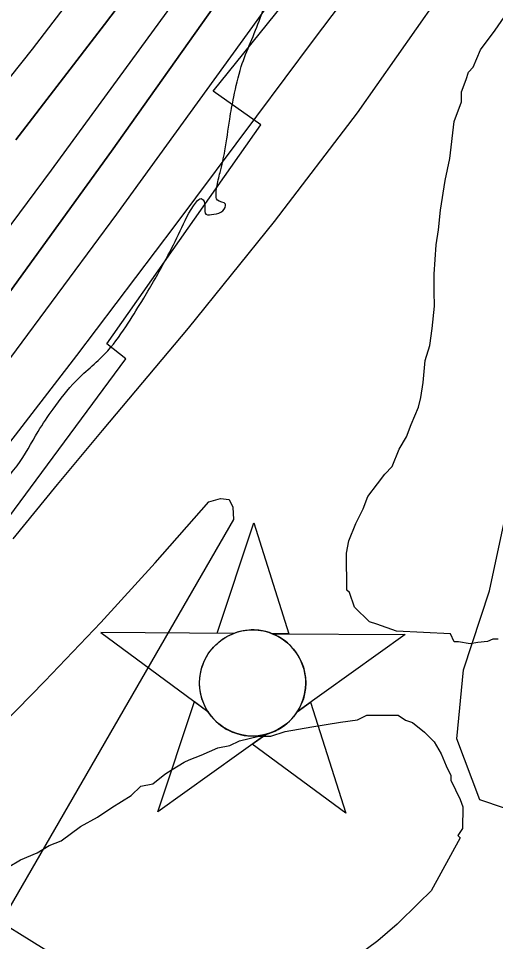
# Model space of a CAD drawing. Extents: x 3329297 to 3367176, y 649250 to 674653.
# Drawn here: x 3341837 to 3342111, y 660817 to 661348 of the extents above; entities that cross this region are included whole.
import ezdxf

# ---------------------------------------------------------------- set-up
doc = ezdxf.new("R2010")
doc.units = 0
for name, color, linetype in [('V-CHAN-NAID', 7, 'Continuous'), ('V-RIVR-EDGE', 7, 'Continuous'), ('V-RIVR-RANG', 7, 'Continuous'), ('V-RRAP-RVMT', 7, 'Continuous'), ('V-SITE-VEGE', 7, 'Continuous'), ('V-TOPO-DPTH', 7, 'Continuous'), ('V-TOPO-MAJR', 7, 'Continuous'), ('V-TOPO-MINR', 7, 'Continuous'), ('V-TOPO-WATR', 7, 'Continuous'), ('V-WETL-SWMP', 7, 'Continuous')]:
    doc.layers.add(name, color=color, linetype=linetype)

msp = doc.modelspace()

# ---------------------------------------------------------------- linework, layer by layer
at = {"layer": 'V-CHAN-NAID'}
for points in [[(3341960.8, 660994.56), (3341951.21, 660994.63), (3341972.34, 661058.12), (3341992.56, 660994.34), (3341982.97, 660994.41), (3341981.4, 660994.99), (3341979.3, 660995.61), (3341977.26, 660996.06), (3341975.23, 660996.36), (3341974.06, 660996.48), (3341972.52, 660996.56), (3341970.8, 660996.56), (3341969.43, 660996.49), (3341967.53, 660996.29), (3341966.16, 660996.07), (3341964.38, 660995.68), (3341962.85, 660995.26), (3341961.81, 660994.93)], [(3341960.8, 660994.56), (3341884.31, 660995.11), (3341945.87, 660949.71), (3341944.76, 660951.62), (3341943.95, 660953.24), (3341943.12, 660955.21), (3341942.43, 660957.27), (3341942.06, 660958.59), (3341941.7, 660960.22), (3341941.46, 660961.66), (3341941.27, 660963.26), (3341941.16, 660964.99), (3341941.15, 660966.58), (3341941.26, 660968.65), (3341941.44, 660970.27), (3341941.83, 660972.47), (3341942.31, 660974.39), (3341942.92, 660976.28), (3341943.57, 660977.96), (3341944.3, 660979.55), (3341945.11, 660981.08), (3341946.17, 660982.82), (3341947.2, 660984.29), (3341948.2, 660985.56), (3341949.21, 660986.7), (3341950.51, 660988.04), (3341951.56, 660989.01), (3341953.28, 660990.4), (3341954.49, 660991.27), (3341956.18, 660992.34), (3341957.91, 660993.29), (3341959.36, 660993.97)], [(3341982.97, 660994.41), (3342059.47, 660993.86), (3341997.26, 660949.34), (3341998.17, 660950.83), (3341999.15, 660952.68), (3341999.87, 660954.26), (3342000.61, 660956.22), (3342001.15, 660958), (3342001.55, 660959.64), (3342001.91, 660961.65), (3342002.1, 660963.23), (3342002.22, 660965.43), (3342002.19, 660967.49), (3342002, 660969.71), (3342001.74, 660971.47), (3342001.25, 660973.7), (3342000.6, 660975.84), (3341999.85, 660977.83), (3341999.21, 660979.27), (3341998.2, 660981.18), (3341997.14, 660982.91), (3341995.92, 660984.61), (3341994.66, 660986.15), (3341993.39, 660987.51), (3341991.76, 660989.05), (3341990.02, 660990.46), (3341988.33, 660991.63), (3341986.45, 660992.77), (3341984.97, 660993.53)], [(3341979.23, 660936.44), (3341917.03, 660891.91), (3341938.16, 660955.4), (3341945.87, 660949.71), (3341946.51, 660948.74), (3341947.89, 660946.88), (3341949.1, 660945.47), (3341950.57, 660943.97), (3341951.96, 660942.71), (3341953.41, 660941.56), (3341954.81, 660940.57), (3341956.49, 660939.54), (3341958.21, 660938.62), (3341960, 660937.81), (3341961.44, 660937.26), (3341963.07, 660936.73), (3341965.3, 660936.16), (3341966.83, 660935.88), (3341968.85, 660935.62), (3341970.39, 660935.52), (3341972.25, 660935.49), (3341973.94, 660935.57), (3341975.65, 660935.75), (3341977.55, 660936.06)], [(3341997.26, 660949.34), (3342005.06, 660954.92), (3342025.28, 660891.15), (3341971.44, 660930.86), (3341979.23, 660936.44), (3341980.9, 660936.91), (3341982.51, 660937.47), (3341984.67, 660938.39), (3341986.4, 660939.27), (3341988.27, 660940.38), (3341990.01, 660941.6), (3341991.56, 660942.84), (3341992.85, 660944.01), (3341994.23, 660945.43), (3341995.44, 660946.83), (3341996.55, 660948.3)]]:
    msp.add_lwpolyline(points, close=True, dxfattribs=at)
msp.add_circle((3341971.68, 660966.03), 30.54, dxfattribs=at)
at = {"layer": 'V-RIVR-EDGE'}
msp.add_spline([(3340543.49, 660085.6), (3340562.91, 660098.74), (3340575.72, 660104.14), (3340585.05, 660109.54), (3340589.7, 660111.08), (3340590.86, 660109.14), (3340597.81, 660094.39), (3340601.29, 660093.99), (3340606.34, 660095.14), (3340606.73, 660097.08), (3340606.35, 660100.96), (3340599.79, 660112.22), (3340596.7, 660118.04), (3340597.48, 660121.14), (3340599.82, 660124.24), (3340602.92, 660125.78), (3340609.53, 660130.03), (3340610.7, 660133.13), (3340611.1, 660138.95), (3340614.21, 660141.66), (3340620.42, 660143.58), (3340627.02, 660148.22), (3340632.85, 660152.86), (3340639.85, 660158.27), (3340647.22, 660161.74), (3340655.76, 660164.43), (3340667.02, 660168.28), (3340677.11, 660172.14), (3340684.48, 660174.83), (3340692.65, 660181.79), (3340699.25, 660187.21), (3340702.75, 660189.14), (3340709.35, 660193), (3340717.5, 660197.63), (3340731.88, 660207.29), (3340748.19, 660216.56), (3340768.38, 660227.76), (3340779.25, 660232.38), (3340792.46, 660240.88), (3340805.67, 660251.71), (3340823.92, 660262.91), (3340832.07, 660265.6), (3340837.9, 660270.63), (3340847.24, 660280.69), (3340854.23, 660286.49), (3340861.21, 660286.47), (3340868.98, 660289.94), (3340876.75, 660296.13), (3340884.91, 660303.86), (3340891.52, 660310.44), (3340896.97, 660318.18), (3340903.58, 660325.15), (3340904.37, 660330.19), (3340904.76, 660334.45), (3340908.65, 660337.16), (3340912.53, 660339.47), (3340913.71, 660343.74), (3340916.83, 660351.87), (3340921.89, 660359.23), (3340933.17, 660372.77), (3340942.5, 660382.83), (3340944.45, 660389.03), (3340947.56, 660392.13), (3340951.45, 660394.45), (3340956.11, 660398.7), (3340965.45, 660409.54), (3340972.05, 660415.72), (3340980.21, 660421.13), (3340987.99, 660430.42), (3340991.89, 660439.33), (3340994.62, 660445.92), (3341001.24, 660456.76), (3341008.24, 660462.56), (3341019.5, 660469.12), (3341022.61, 660474.16), (3341027.28, 660478.02), (3341033.1, 660482.28), (3341044.37, 660491.55), (3341056.81, 660501.22), (3341062.25, 660506.25), (3341064.2, 660512.45), (3341069.26, 660518.25), (3341074.7, 660522.12), (3341079.75, 660525.21), (3341087.91, 660533.33), (3341094.52, 660540.29), (3341099.98, 660551.14), (3341101.93, 660558.5), (3341101.95, 660564.32), (3341101.95, 660566.26), (3341105.83, 660567.8), (3341107.39, 660570.9), (3341108.19, 660579.43), (3341109.36, 660581.36), (3341111.69, 660582.52), (3341116.35, 660584.06), (3341119.07, 660586.38), (3341131.9, 660599.92), (3341130.74, 660602.25), (3341129.58, 660604.58), (3341130.37, 660609.23), (3341131.15, 660611.56), (3341134.26, 660614.27), (3341139.7, 660619.29), (3341147.47, 660623.93), (3341155.25, 660632.44), (3341160.31, 660640.18), (3341161.87, 660646), (3341164.59, 660647.15), (3341171.96, 660648.3), (3341176.63, 660653.33), (3341185.57, 660661.45), (3341197.22, 660669.95), (3341202.65, 660670.72), (3341208.87, 660674.58), (3341212.76, 660681.16), (3341218.98, 660685.8), (3341223.63, 660686.56), (3341228.3, 660690.82), (3341239.56, 660696.61), (3341242.27, 660696.99), (3341247.7, 660695.04), (3341251.97, 660695.8), (3341254.69, 660699.67), (3341257.81, 660706.26), (3341265.19, 660713.61), (3341272.18, 660717.47), (3341278.78, 660719.39), (3341285.77, 660723.64), (3341288.11, 660727.12), (3341288.89, 660730.61), (3341291.61, 660733.32), (3341297.45, 660739.51), (3341303.67, 660745.31), (3341316.48, 660753.04), (3341337.85, 660770.05), (3341347.56, 660774.29), (3341351.82, 660771.95), (3341356.47, 660772.33), (3341359.2, 660775.81), (3341357.66, 660783.57), (3341359.22, 660785.51), (3341364.27, 660789.37), (3341367.76, 660789.75), (3341372.8, 660786.64), (3341377.44, 660784.3), (3341380.16, 660785.07), (3341385.21, 660787.38), (3341385.99, 660789.71), (3341386.78, 660796.68), (3341388.73, 660799.01), (3341390.67, 660800.94), (3341401.93, 660807.89), (3341425.62, 660820.63), (3341448.15, 660836.48), (3341459.42, 660845.76), (3341473.4, 660853.48), (3341492.82, 660866.23), (3341509.52, 660875.88), (3341528.94, 660885.92), (3341568.15, 660904.05), (3341576.69, 660906.74), (3341582.52, 660911.38), (3341589.12, 660916.4), (3341596.89, 660921.81), (3341605.05, 660926.06), (3341608.93, 660926.82), (3341613.19, 660926.43), (3341626, 660930.66), (3341639.2, 660936.45), (3341658.23, 660946.87), (3341680.75, 660960), (3341702.89, 660972.35), (3341720.75, 660981.23), (3341737.44, 660987), (3341750.26, 660995.89), (3341758.04, 661005.18), (3341780.97, 661024.51), (3341791.86, 661039.61), (3341805.08, 661053.54), (3341819.48, 661072.51), (3341836.2, 661091.08), (3341848.27, 661110.83), (3341856.83, 661123.6), (3341870.06, 661139.86), (3341888.33, 661157.26), (3341900, 661173.14), (3341908.96, 661187.46), (3341921.81, 661209.92), (3341929.99, 661226.19), (3341939.34, 661242.84), (3341942.06, 661244.78), (3341943.22, 661244), (3341944.75, 661235.85), (3341949.41, 661235.84), (3341954.45, 661237.76), (3341956.01, 661241.64), (3341951.37, 661243.98), (3341950.6, 661247.08), (3341951, 661251.35), (3341952.96, 661259.87), (3341955.7, 661272.28), (3341958.46, 661290.5), (3341960.82, 661303.29), (3341965.13, 661320.73), (3341976.06, 661348.62), (3341983.49, 661373.81), (3341990.92, 661399), (3341994.85, 661420.71), (3341995.66, 661433.89), (3341998.38, 661436.99), (3342001.09, 661436.2), (3342003.81, 661438.52), (3342004.21, 661443.95), (3342004.24, 661455.97), (3342002.71, 661461.41), (3342004.27, 661464.89), (3342009.32, 661471.47), (3342020.6, 661484.24), (3342033.83, 661502.05), (3342040.82, 661507.46), (3342045.88, 661513.27), (3342046.28, 661517.53), (3342044.36, 661524.52), (3342045.91, 661525.68), (3342047.07, 661525.67), (3342052.11, 661523.33), (3342053.28, 661524.49), (3342063.01, 661538.82), (3342071.18, 661551.21), (3342074.69, 661557.79), (3342082.47, 661570.18), (3342088.7, 661576.76), (3342099.58, 661588.37), (3342104.25, 661594.56), (3342110.49, 661608.51), (3342119.84, 661627.1), (3342128.4, 661637.93), (3342135.41, 661647.61), (3342140.08, 661653.81), (3342142.02, 661656.52), (3342148.26, 661668.91), (3342155.64, 661676.65), (3342159.16, 661685.17), (3342161.49, 661688.27), (3342166.54, 661690.97), (3342169.67, 661702.6), (3342177.46, 661716.54), (3342191.47, 661736.28), (3342210.14, 661760.28), (3342224.15, 661779.25), (3342232.33, 661792.41), (3342242.06, 661806.74), (3342247.51, 661815.25), (3342252.98, 661831.14), (3342263.11, 661850.51), (3342268.95, 661858.63), (3342277.12, 661872.96), (3342284.15, 661891.95), (3342293.11, 661908.21), (3342302.46, 661923.7), (3342310.25, 661939.2), (3342314.93, 661948.1), (3342327.38, 661965.91), (3342325.85, 661973.28), (3342327.41, 661977.55), (3342330.91, 661981.42), (3342336.35, 661986.44), (3342339.47, 661993.42), (3342342.6, 662003.88), (3342345.32, 662007.36), (3342350.38, 662013.17), (3342354.66, 662019.36), (3342356.61, 662025.56), (3342357.41, 662034.09), (3342360.53, 662039.12), (3342366.75, 662046.09), (3342373.76, 662059.65), (3342381.55, 662072.81), (3342385.46, 662085.6), (3342390.54, 662099.55), (3342396.37, 662107.29), (3342399.1, 662113.88), (3342402.61, 662121.62), (3342413.53, 662146.8), (3342430.7, 662189.03), (3342442, 662209.94), (3342453.7, 662236.67), (3342465, 662260.3), (3342466.58, 662269.6), (3342471.66, 662285.88), (3342476.34, 662295.95), (3342481, 662300.59), (3342482.95, 662305.24), (3342483.35, 662308.73), (3342487.64, 662319.19), (3342491.54, 662328.88), (3342501.68, 662348.63), (3342505.2, 662360.64), (3342509.11, 662375.76), (3342511.48, 662391.65), (3342513.82, 662399.01), (3342520.44, 662409.08), (3342525.9, 662421.48), (3342528.64, 662432.72), (3342531.41, 662453.26), (3342534.97, 662481.18), (3342536.95, 662497.46), (3342541.25, 662512.18), (3342547.49, 662526.13), (3342556.05, 662537.36), (3342563.04, 662544.32), (3342566.16, 662550.52), (3342570.46, 662564.47), (3342572.44, 662579.97), (3342576.33, 662585.39), (3342582.17, 662592.36), (3342585.68, 662602.43), (3342587.24, 662606.7), (3342589.97, 662610.95), (3342595.04, 662623.74), (3342596.62, 662635.37), (3342599.36, 662643.89), (3342600.14, 662647.38), (3342599.37, 662648.55), (3342596.66, 662651.66), (3342596.67, 662654.76), (3342598.61, 662657.47), (3342603.67, 662661.72), (3342609.9, 662671.79), (3342617.69, 662688.06), (3342629.78, 662713.24), (3342637.58, 662731.06), (3342640.7, 662739.58), (3342640.71, 662745.4), (3342640.35, 662754.7), (3342641.91, 662758.58), (3342645.02, 662761.67), (3342647.74, 662765.16), (3342646.25, 662787.27), (3342646.27, 662798.51), (3342641.69, 662824.89), (3342639.81, 662850.11), (3342639.08, 662868.72), (3342640.68, 662887.72), (3342641.51, 662909.05), (3342647.77, 662933.46), (3342652.44, 662937.33), (3342653.61, 662940.04), (3342648.96, 662945.09), (3342648.97, 662949.36), (3342652.49, 662957.88), (3342654.42, 662957.88), (3342659.08, 662957.87), (3342659.48, 662962.13), (3342659.51, 662974.54), (3342659.93, 662990.05), (3342664.63, 663007.88), (3342672.02, 663017.94), (3342675.92, 663022.98), (3342675.93, 663028.41), (3342675.95, 663036.94), (3342675.6, 663052.06), (3342676.41, 663065.25), (3342679.54, 663076.48), (3342687.74, 663099.34), (3342701.03, 663143.13), (3342700.66, 663147.79), (3342703.78, 663157.86), (3342713.54, 663181.88), (3342722.9, 663206.29), (3342727.59, 663218.3), (3342731.87, 663223.72), (3342732.27, 663230.31), (3342732.69, 663242.72), (3342732.71, 663249.31), (3342733.11, 663257.07), (3342739.75, 663275.67), (3342750.29, 663303.95), (3342759.67, 663332.24), (3342762.03, 663344.25), (3342764.01, 663362.86), (3342765.98, 663374.88), (3342766.38, 663378.37), (3342765.22, 663381.47), (3342765.62, 663384.57), (3342766.79, 663390.78), (3342769.92, 663398.91), (3342771.87, 663405.89), (3342776.95, 663418.29), (3342777.37, 663431.47), (3342779.34, 663445.04), (3342776.67, 663465.6), (3342775.96, 663489.26), (3342776.01, 663509.81), (3342772.92, 663515.25), (3342764.01, 663520.7), (3342756.65, 663521.88), (3342756.27, 663524.98), (3342757.44, 663528.86), (3342761.32, 663530.4), (3342772.57, 663528.82), (3342774.51, 663529.2), (3342775.68, 663532.69), (3342776.86, 663541.22), (3342775.41, 663580.39), (3342775.84, 663596.68), (3342776.26, 663611.41), (3342776.27, 663616.84), (3342776.69, 663627.7), (3342781.37, 663638.55), (3342786.13, 663683.52), (3342792.46, 663731.98), (3342794.87, 663765.71), (3342797.62, 663781.99), (3342805.94, 663853.72), (3342813.86, 663919.24), (3342817.07, 663960.72), (3342819.5, 664002.21), (3342819.94, 664025.87), (3342819.97, 664036.34), (3342818.06, 664048.75), (3342817.71, 664064.26), (3342816.41, 664076.7)], degree=3, dxfattribs=at)
at = {"layer": 'V-RIVR-RANG'}
msp.add_line((3342091.39, 660665.06), (3341001.82, 661336.81), dxfattribs=at)
at = {"layer": 'V-RRAP-RVMT'}
for p, q in [((3341948.87, 661306.7), (3341989.08, 661356.31)), ((3341976.47, 661287.25), (3341948.87, 661306.7)), ((3341887.81, 661161.3), (3341976.47, 661287.25)), ((3341898.78, 661152.6), (3341887.81, 661161.3)), ((3341806.99, 661028.65), (3341898.78, 661152.6))]:
    msp.add_line(p, q, dxfattribs=at)
at = {"layer": 'V-SITE-VEGE'}
for points in [[(3342112.94, 660991.28), (3342109.85, 660991.25), (3342106.77, 660989.97), (3342101.22, 660989.29), (3342096.9, 660988.62), (3342090.1, 660989.77), (3342087.62, 660989.74), (3342085.48, 660994.37), (3342054.48, 660995.8), (3342043.11, 660999.91), (3342038.85, 661001.28), (3342030.25, 661009.66), (3342027.32, 661018.12), (3342025.89, 661019.52), (3342025.63, 661040.74), (3342026.96, 661047.83), (3342031.09, 661057.79), (3342035.23, 661066.33), (3342037.97, 661073.44), (3342043.55, 661080.58), (3342047.73, 661086.29), (3342051.92, 661090.59), (3342056.04, 661100.55), (3342060.2, 661107.67), (3342062.95, 661114.78), (3342067.07, 661124.73), (3342068.42, 661130.41), (3342069.73, 661138.92), (3342070.99, 661151.67), (3342073.72, 661160.2), (3342075.01, 661170.12), (3342076.28, 661182.87), (3342076.17, 661191.36), (3342076.05, 661201.26), (3342077.26, 661218.26), (3342078.58, 661226.77), (3342079.85, 661238.1), (3342082.48, 661255.12), (3342085.15, 661267.89), (3342087.73, 661289.14), (3342091.83, 661300.52), (3342091.77, 661306.18), (3342094.51, 661313.28), (3342095.88, 661317.55), (3342098.67, 661320.41), (3342102.79, 661330.37), (3342111.15, 661341.79), (3342118.1, 661351.78)], [(3341901.77, 660901.23), (3341907.32, 660906.73), (3341914.24, 660908.08), (3341921.18, 660913.58), (3341925.34, 660916.33), (3341932.27, 660920.44), (3341935.05, 660921.81), (3341941.97, 660924.54), (3341951.67, 660928.64), (3341958.59, 660929.99), (3341964.14, 660932.73), (3341975.21, 660935.44), (3341982.12, 660935.41), (3341990.43, 660938.14), (3342005.65, 660940.83), (3342013.95, 660942.17), (3342022.26, 660943.51), (3342031.94, 660944.85), (3342037.48, 660947.59), (3342041.63, 660947.57), (3342048.54, 660947.54), (3342055.46, 660947.5), (3342059.59, 660944.72), (3342063.73, 660943.31), (3342070.62, 660937.75), (3342076.12, 660932.2), (3342080.24, 660925.26), (3342082.97, 660918.34), (3342085.71, 660912.79), (3342085.7, 660910.03), (3342091.17, 660898.94), (3342092.54, 660894.79), (3342092.48, 660882.34), (3342089.69, 660878.21), (3342091.07, 660876.82), (3342074.33, 660846.48)], [(3341689.82, 660816.52), (3341703.66, 660819.22), (3341711.97, 660821.95), (3341718.9, 660824.68), (3341728.59, 660827.39), (3341734.12, 660828.75), (3341739.67, 660831.49), (3341756.28, 660835.56), (3341768.73, 660838.27), (3341779.81, 660840.98), (3341789.51, 660845.08), (3341797.81, 660847.8), (3341807.51, 660851.91), (3341821.37, 660857.37), (3341831.06, 660860.09), (3341837.99, 660864.2), (3341847.69, 660868.31), (3341854.62, 660872.42), (3341861.54, 660875.15), (3341872.64, 660883.39), (3341882.35, 660888.88), (3341890.67, 660894.37), (3341901.77, 660901.23)], [(3342074.33, 660846.48), (3342067.38, 660839.6), (3342054.88, 660827.22), (3342043.77, 660817.59), (3342032.67, 660809.35)]]:
    msp.add_lwpolyline(points, dxfattribs=at)
at = {"layer": 'V-TOPO-DPTH'}
for points in [[(3342435.72, 662428.83), (3342381.36, 662275.9), (3342325.93, 662123.34), (3342218.56, 661832.56), (3342215.82, 661825.77), (3342212.83, 661819.1), (3342209.44, 661812.62), (3342205.8, 661806.26), (3342161.05, 661733.23), (3342134.38, 661690.75), (3342107.09, 661648.69), (3342078.88, 661607.24), (3342050.06, 661566.19), (3342035.55, 661546.01), (3341998.78, 661495.35), (3341961.71, 661444.91), (3341924.17, 661394.82), (3341886.33, 661344.95), (3341835.46, 661278.53)], [(3341835.46, 661278.53), (3341886.33, 661344.95), (3341924.17, 661394.82), (3341961.71, 661444.91), (3341998.78, 661495.35), (3342035.55, 661546.01), (3342050.06, 661566.19), (3342078.88, 661607.24), (3342107.09, 661648.69), (3342134.38, 661690.75), (3342161.05, 661733.23), (3342205.8, 661806.26), (3342209.44, 661812.62), (3342212.83, 661819.1), (3342215.82, 661825.77), (3342218.56, 661832.56), (3342325.93, 662123.34), (3342381.36, 662275.9), (3342435.72, 662428.83)], [(3342471.04, 662374.28), (3342439.21, 662284.16), (3342407.4, 662194.03), (3342382.28, 662122.8), (3342362.29, 662068.58), (3342341.31, 662014.78), (3342318.82, 661961.58), (3342295.33, 661908.8), (3342268.34, 661850.36), (3342257.1, 661827.37), (3342245.23, 661804.72), (3342232.39, 661782.62), (3342218.9, 661760.87), (3342107.18, 661589.08), (3342036.4, 661482.37), (3341964.36, 661376.53), (3341890.42, 661272.01), (3341815.21, 661168.37)]]:
    msp.add_lwpolyline(points, dxfattribs=at)
at = {"layer": 'V-TOPO-MAJR'}
msp.add_lwpolyline([(3341833.79, 661048.99), (3341859.37, 661080.24), (3341885.19, 661111.29), (3341934.75, 661170.22), (3341984.23, 661231.54), (3342032.01, 661294.11), (3342077.21, 661358.56), (3342120.69, 661424.27), (3342309.72, 661722.86), (3342322.2, 661743.71), (3342333.99, 661764.92), (3342344.71, 661786.69), (3342354.72, 661808.83), (3342392.12, 661897.24), (3342419.43, 661964.19), (3342445.59, 662031.58), (3342470.01, 662099.61), (3342493.27, 662168.07), (3342749.16, 662954.1)], dxfattribs=at)
at = {"layer": 'V-TOPO-MINR'}
for points in [[(3341586.26, 660801.74), (3341695.52, 660934.11), (3341754.68, 661006.88), (3341813.12, 661080.23), (3341870.45, 661154.44), (3341927.05, 661229.22), (3341974.07, 661292.31), (3342006.7, 661335.91), (3342039.45, 661379.43), (3342072.37, 661422.82), (3342105.41, 661466.12), (3342137.75, 661509.88), (3342169.06, 661554.35), (3342198.8, 661599.88), (3342227.51, 661646.11), (3342297.71, 661763.66), (3342301.62, 661770.61), (3342305.29, 661777.67), (3342308.58, 661784.91), (3342311.63, 661792.28), (3342410.83, 662050.7), (3342462.03, 662187.81), (3342511.54, 662325.51), (3342558.52, 662464.09)], [(3341565.4, 660799.29), (3341729.02, 661015.14), (3341811.65, 661125.26), (3341893.55, 661235.91), (3341974.36, 661347.37), (3342054.44, 661459.36), (3342278.88, 661776.53), (3342282.25, 661781.51), (3342285.47, 661786.58), (3342288.47, 661791.79), (3342291.31, 661797.09), (3342293.94, 661802.49), (3342296.43, 661807.96), (3342298.7, 661813.53), (3342300.83, 661819.15), (3342303, 661825.25), (3342306.11, 661833.96), (3342309.23, 661842.68), (3342312.34, 661851.4), (3342315.46, 661860.11), (3342482.87, 662327.47), (3342528.61, 662458.41)], [(3341828.31, 661223.89), (3341855.94, 661261.21), (3341933.34, 661367.36), (3341984.82, 661439.78), (3342035.11, 661512.98), (3342083.62, 661587.38), (3342130.95, 661662.57), (3342210.22, 661791.96), (3342216.74, 661803.2), (3342222.89, 661814.62), (3342228.49, 661826.32), (3342233.72, 661838.21), (3342307.34, 662016.96), (3342348.25, 662118.68), (3342388.04, 662220.84), (3342426.15, 662323.63), (3342463.12, 662426.85)], [(3341799.29, 661273.7), (3341845, 661330.82), (3341889.42, 661389.01), (3342123.35, 661706.56), (3342132.78, 661719.44), (3342142.16, 661732.34), (3342151.47, 661745.3), (3342160.73, 661758.3), (3342165.94, 661765.64), (3342172.47, 661775.06), (3342178.87, 661784.55), (3342185.08, 661794.17), (3342191.16, 661803.88), (3342201.38, 661820.56), (3342202.97, 661823.5), (3342204.23, 661826.59), (3342402.09, 662395.78)], [(3341815.21, 661168.37), (3341890.42, 661272.01), (3341964.36, 661376.53), (3342036.4, 661482.37), (3342107.18, 661589.08), (3342218.9, 661760.87), (3342232.39, 661782.62), (3342245.23, 661804.72), (3342257.1, 661827.37), (3342268.34, 661850.36), (3342295.33, 661908.8), (3342318.82, 661961.58), (3342341.31, 662014.78), (3342362.29, 662068.58), (3342382.28, 662122.8), (3342407.4, 662194.03), (3342439.21, 662284.16), (3342471.04, 662374.28)], [(3341672.12, 660787.08), (3341819.49, 660933.82), (3341852.14, 660967.07), (3341884.27, 661000.81), (3341915.62, 661035.27), (3341946.46, 661070.21), (3341953.24, 661072.21), (3341958.18, 661071.63), (3341960.36, 661067.15), (3341960.69, 661060.09), (3341743.69, 660684.72)]]:
    msp.add_lwpolyline(points, dxfattribs=at)
at = {"layer": 'V-TOPO-WATR'}
msp.add_lwpolyline([(3341835.46, 661278.53), (3341886.33, 661344.95), (3341924.17, 661394.82), (3341961.71, 661444.91), (3341998.78, 661495.35), (3342035.55, 661546.01), (3342050.06, 661566.19), (3342078.88, 661607.24), (3342107.09, 661648.69), (3342134.38, 661690.75), (3342161.05, 661733.23), (3342205.8, 661806.26), (3342209.44, 661812.62), (3342212.83, 661819.1), (3342215.82, 661825.77), (3342218.56, 661832.56), (3342325.93, 662123.34), (3342381.36, 662275.9), (3342435.72, 662428.83)], dxfattribs=at)
at = {"layer": 'V-WETL-SWMP'}
msp.add_lwpolyline([(3342130.77, 660889.18), (3342102.35, 660898.74), (3342089.19, 660933.96), (3342092.96, 660973.63), (3342107.97, 661019.09), (3342117.35, 661063.08)], dxfattribs=at)

doc.saveas('drawing.dxf')
